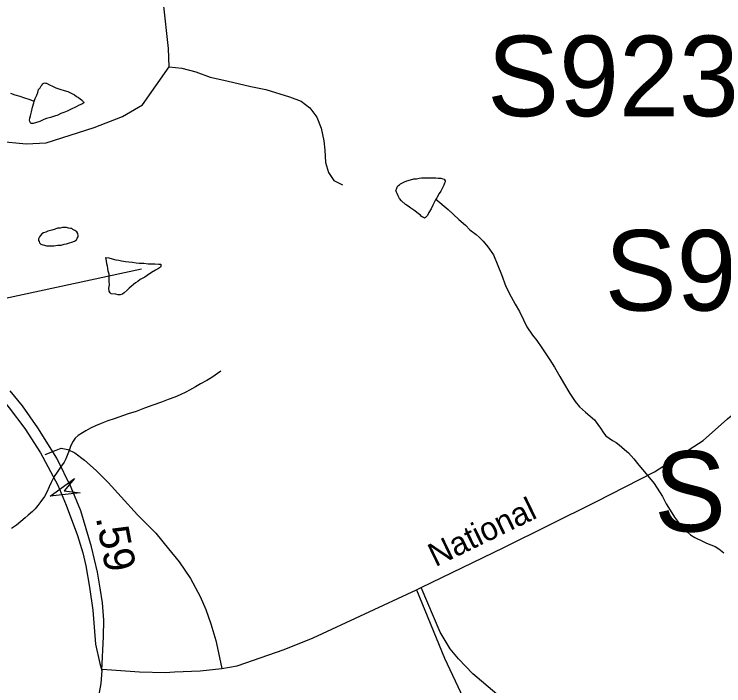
# Model space of a CAD drawing. Extents: x 2001466 to 2224147, y 644118 to 847247.
# Drawn here: x 2059996 to 2062885, y 765977 to 768713 of the extents above; entities that cross this region are included whole.
import ezdxf

# ---------------------------------------------------------------- set-up
doc = ezdxf.new("R2010")
doc.units = 0
for name, color, linetype in [('Exist Hydrographic Misc Water Feature', 7, 'Continuous'), ('Exist Road Non-System Type 51', 7, 'Continuous'), ('Exist Road Non-System Type 51 Label', 7, 'Continuous'), ('Exist Road Primary Interstate Structure Ovrhead Sign Attributed CELL', 7, 'Continuous'), ('Exist Road Primary Interstate Structure Ovrhead Sign Number Label', 7, 'Continuous'), ('Exist Road Secondary Mileage Hundredths English Label', 7, 'Continuous'), ('Exist Road Secondary Type 51 Attributed', 7, 'Continuous'), ('Exist Road Secondary Type 51 Divided Attributed', 7, 'Continuous')]:
    doc.layers.add(name, color=color, linetype=linetype)

msp = doc.modelspace()

# ---------------------------------------------------------------- linework, layer by layer
at = {"layer": 'Exist Hydrographic Misc Water Feature'}
for points in [[(2060078.1, 768357.3), (2060082.2, 768369.3), (2060088.6, 768383.3), (2060092.3, 768393.3), (2060095.9, 768405.3), (2060102.3, 768413.3), (2060106.2, 768421.2), (2060110.3, 768425.5), (2060112.3, 768429.2), (2060116.5, 768431.4), (2060120.1, 768433.3), (2060124, 768431.5), (2060128.3, 768431.2), (2060140, 768425.4), (2060152.3, 768419.5), (2060166.1, 768413.3), (2060182.3, 768407.7), (2060200.3, 768401.7), (2060214.1, 768397.5), (2060228.4, 768391.3), (2060234.2, 768387.6), (2060241.9, 768383.6), (2060250.3, 768377.5), (2060258.6, 768373.4), (2060264.3, 768367.6), (2060270.4, 768363.4), (2060278.4, 768355.7), (2060280.5, 768351.8), (2060272.1, 768345.7), (2060260.4, 768341.4), (2060246.2, 768333.4), (2060228.4, 768325.6), (2060212.2, 768317.5), (2060198.5, 768311.5), (2060186.8, 768307.5), (2060174.3, 768301.3), (2060160.3, 768297.3), (2060144.5, 768291.2), (2060128.5, 768287.6), (2060116.5, 768283.4), (2060100.7, 768275.2), (2060074.2, 768267.4), (2060070.3, 768267.2), (2060064.4, 768267.3), (2060060.3, 768275.3), (2060058.2, 768281.2), (2060060.5, 768289.4), (2060062.5, 768299.2), (2060066.4, 768315.2), (2060070.3, 768333.3), (2060076.5, 768351.5), (2060078.1, 768357.3)], [(2060078.1, 768357.3), (2060062.1, 768363.4), (2060036.3, 768371.4), (2060020.3, 768377), (2060000.4, 768383.3), (2059982.3, 768388.9)], [(2061713, 767958.5), (2061704.8, 767942.3), (2061700.9, 767934.4), (2061693.1, 767920.2), (2061684.9, 767904.3), (2061678.9, 767892.2), (2061671, 767884.1), (2061667.1, 767882.3), (2061662.7, 767884.2), (2061658.9, 767886.4), (2061655, 767888.2), (2061650.9, 767894.1), (2061640.8, 767900.1), (2061628.9, 767910), (2061622.8, 767914.2), (2061610.9, 767922.1), (2061600.8, 767930), (2061588.9, 767937.9), (2061572.9, 767952.1), (2061564.7, 767961.9), (2061558.8, 767972.1), (2061555.1, 767982), (2061553, 767988), (2061550.6, 767994.1), (2061552.4, 767999.9), (2061554.7, 768008.1), (2061558.6, 768013.9), (2061564.7, 768017.9), (2061568.8, 768022.1), (2061576.8, 768026.2), (2061584.6, 768030.3), (2061594.7, 768034), (2061609, 768038), (2061622.8, 768042.3), (2061634.7, 768042.2), (2061644.9, 768044.3), (2061655, 768046), (2061666.8, 768046.2), (2061678.3, 768046.5), (2061684.7, 768046.3), (2061692.9, 768046.3), (2061700.9, 768046.3), (2061712.8, 768046.2), (2061722.6, 768044.3), (2061732.9, 768044.3), (2061740.7, 768042.3), (2061746.6, 768040.6), (2061750.7, 768034.3), (2061750.9, 768030.2), (2061748.7, 768024.5), (2061744.8, 768016.5), (2061740.9, 768008.2), (2061737, 768000.3), (2061732.7, 767992.4), (2061726.7, 767982.3), (2061716.9, 767964.4), (2061713, 767958.5)], [(2061713, 767958.5), (2061763, 767916.4), (2061806.9, 767876.5), (2061833.1, 767852.6), (2061850.8, 767834.5), (2061876.8, 767814.8), (2061889.3, 767804.8), (2061905.3, 767788.6), (2061925, 767764.9), (2061947, 767732.7), (2061965.2, 767689), (2061979.6, 767652.8), (2061997.6, 767602.9), (2062019.5, 767561.1), (2062035.7, 767531.1), (2062053.8, 767501.1), (2062069.8, 767467.1), (2062083.7, 767439), (2062105.7, 767405.2), (2062123.7, 767383), (2062143.8, 767353.2), (2062176.2, 767305.3), (2062195.9, 767275.5), (2062218, 767237.3), (2062232.4, 767211.2), (2062258.2, 767167.5), (2062280.2, 767135.4), (2062298.2, 767113.6), (2062322.4, 767091.6), (2062340.7, 767075.5), (2062358.5, 767059.8), (2062372.4, 767041.5), (2062382.5, 767025.7), (2062394.8, 767007.6), (2062404.2, 766995.7), (2062418.8, 766985.7), (2062432.5, 766976), (2062446.5, 766967.8), (2062458.8, 766957.8), (2062480.7, 766939.9), (2062496.7, 766926.1), (2062518.6, 766902), (2062538.5, 766875.9), (2062568.7, 766840.1), (2062600.9, 766800.4), (2062634.9, 766748.1), (2062650.9, 766718.1), (2062666.9, 766692.1), (2062684.7, 766664.3), (2062701.1, 766642.3), (2062723.1, 766618.3), (2062737, 766602.4), (2062749.3, 766592.4), (2062767.4, 766580.4), (2062798.9, 766566.7), (2062815.1, 766558.5), (2062849.4, 766544.8), (2062865, 766534.7), (2062885.3, 766518.7)], [(2060149.5, 767833.3), (2060133.5, 767829.3), (2060125.1, 767825.3), (2060115.6, 767821.4), (2060109.3, 767817.5), (2060103.3, 767811.5), (2060099.2, 767805.2), (2060095.3, 767797.3), (2060095.1, 767791.2), (2060097.6, 767787.2), (2060099.4, 767781.3), (2060105.4, 767775.5), (2060113.6, 767773.4), (2060119.5, 767771.3), (2060127.7, 767769.3), (2060137.4, 767769.4), (2060147.2, 767769.5), (2060157.5, 767769.6), (2060173.5, 767771.6), (2060187.6, 767771.5), (2060199.3, 767775.4), (2060209.3, 767777.6), (2060221.6, 767781.8), (2060231.3, 767783.6), (2060241.3, 767787.7), (2060249.5, 767793.8), (2060253.4, 767799.7), (2060257.3, 767805.6), (2060257.1, 767811.7), (2060255.5, 767819.7), (2060251.4, 767825.6), (2060243, 767831.7), (2060235.2, 767835.7), (2060231.3, 767839.6), (2060225.3, 767839.7), (2060217.5, 767841.7), (2060209.3, 767843.7), (2060201.3, 767843.7), (2060193.1, 767843.7), (2060183.5, 767841.5), (2060173.3, 767841.5), (2060163.2, 767837.3), (2060149.5, 767833.3)], [(2060514, 767674.6), (2059890.1, 767539.7), (2059573.1, 767565.9), (2059322.9, 767515.2), (2058815, 767647), (2058634.5, 767791.5)], [(2060383.4, 767653.8), (2060379.5, 767665.8), (2060377.7, 767677.8), (2060375.6, 767685.8), (2060373.4, 767695.9), (2060371.5, 767707.9), (2060369.7, 767722), (2060381.6, 767719.8), (2060395.5, 767716.1), (2060409.7, 767711.9), (2060421.8, 767710.1), (2060433.7, 767707.9), (2060449.5, 767705.9), (2060463.6, 767704.1), (2060477.8, 767702), (2060493.5, 767700), (2060505.6, 767698.2), (2060523.5, 767698.3), (2060541.3, 767696.4), (2060549.5, 767696.4), (2060569.4, 767696.2), (2060585.2, 767694.2), (2060589.5, 767694.4), (2060593.2, 767694.2), (2060593.2, 767686.5), (2060591.8, 767682.3), (2060583.6, 767676.2), (2060571.5, 767670.4), (2060555.7, 767660.1), (2060537.6, 767648.3), (2060527.6, 767642.1), (2060517.7, 767636.3), (2060509.5, 767632.3), (2060499.5, 767624.1), (2060489.6, 767618.2), (2060463.8, 767596.2), (2060455.8, 767588.1), (2060443.9, 767578.1), (2060437.8, 767572.1), (2060427.7, 767570), (2060419.5, 767570), (2060409.7, 767571.9), (2060391.8, 767573.9), (2060387.7, 767578.1), (2060383.6, 767584), (2060381.8, 767596.1), (2060383.8, 767610), (2060383.4, 767623.8), (2060383.6, 767638), (2060383.4, 767653.8)], [(2060838.2, 767258.7), (2060800.3, 767232.8), (2060780.4, 767220.8), (2060754.4, 767206.9), (2060734.5, 767194.5), (2060710.5, 767180.7), (2060694.7, 767172.5), (2060672.6, 767162.5), (2060650.4, 767152.5), (2060622.5, 767142.5), (2060596.5, 767132.2), (2060560.6, 767120.3), (2060526.8, 767108.4), (2060492.5, 767094.1), (2060460.5, 767084.3), (2060402.9, 767063.9), (2060376.9, 767056.1), (2060350.8, 767045.8), (2060326.8, 767036.1), (2060306.7, 767025.7), (2060288.5, 767015.9), (2060275, 767007.8), (2060256.7, 766996), (2060244.8, 766985.6), (2060237, 766973.8), (2060226.8, 766955.9), (2060221, 766939.7), (2060215.1, 766921.6), (2060207.1, 766901.7), (2060199.3, 766887.9), (2060185.1, 766867.7), (2060171.2, 766847.5), (2060158.9, 766829.5), (2060147.2, 766805.7), (2060139.2, 766787.8), (2060129.2, 766765.4), (2060119.3, 766747.5), (2060105.4, 766727.6), (2060093.3, 766711.6), (2060081.2, 766697.6), (2060071.5, 766687.3), (2060053.5, 766671.4), (2060041.2, 766661.5), (2060023.8, 766645.5), (2060005.5, 766631.2), (2059985.4, 766617.3)]]:
    msp.add_lwpolyline(points, dxfattribs=at)
at = {"layer": 'Exist Road Non-System Type 51'}
for p, q in [((2061633.8, 766367.7), (2061653.2, 766377.3)), ((2060841.4, 766047.8), (2060903.4, 766058.7))]:
    msp.add_line(p, q, dxfattribs=at)
for points in [[(2061653.2, 766377.3), (2061989.6, 766540.1), (2062363.7, 766726.1), (2062602.6, 766848.7), (2062801, 766975.5), (2062900.2, 767064.3), (2063067, 767199.6), (2063206.7, 767343.3), (2063323.9, 767512.4), (2063490.7, 767770.3), (2064018.2, 768590.4), (2064117.3, 768755.3), (2064390.1, 769220.3), (2064606.4, 769579.6), (2064741.7, 769786.8), (2064831.8, 769888.3), (2064940, 769981.3), (2064986.8, 770011.9), (2065024, 770029.9), (2065065.7, 770036.2), (2065127.7, 770038.3)], [(2060626.8, 768498.2), (2060624.8, 768573.4), (2060604.5, 768757.9), (2060576.9, 768970.4), (2060551.5, 769097), (2060531.5, 769197.4)], [(2059282.9, 767838.2), (2059369.4, 767923.1), (2059494.5, 768074.5), (2059537.4, 768119.6), (2059598.5, 768170.4), (2059628.9, 768189.8), (2059662.6, 768200.6), (2059714.8, 768205.8), (2059759.1, 768208.4), (2059826.9, 768211), (2059881.7, 768203.2), (2059931.3, 768195.4), (2060045.6, 768184.9), (2060127.1, 768188), (2060322.1, 768251), (2060437.4, 768295.6), (2060518.8, 768343.3), (2060626.8, 768498.2)], [(2060626.8, 768498.2), (2060678.9, 768493), (2060736.3, 768477.3), (2060794.4, 768456), (2060862, 768440.6), (2060959.6, 768418.6), (2061021.3, 768405.3), (2061116.7, 768375.4), (2061164.4, 768358.4), (2061199.8, 768331.7), (2061229, 768293.1), (2061246.1, 768248.7), (2061257.1, 768196.5), (2061260.3, 768158.4), (2061263.3, 768108.4), (2061276.4, 768068.1), (2061297.8, 768035.6), (2061333.4, 768016.9)], [(2060122.6, 766918.5), (2060167.3, 766936.7), (2060187.4, 766944.3), (2060215.3, 766939.7), (2060243, 766925.2), (2060282.4, 766896.4), (2060329.6, 766853.4), (2060378.6, 766804.4), (2060431.4, 766747.3), (2060497.9, 766673.9), (2060572.3, 766598.4), (2060625.1, 766535.3), (2060668, 766482.5), (2060714.6, 766413.5), (2060753.1, 766340.7), (2060776, 766288.2), (2060796.8, 766229.8), (2060817.4, 766161.4)], [(2061633.8, 766367.7), (2061748.7, 766089.3), (2061868.1, 765835.7), (2062107.1, 765338.9), (2062219.8, 765398.1), (2061985.3, 765903.3), (2061976.3, 765924.4), (2061960.5, 765943.5), (2061863.6, 766025.9), (2061805, 766087.2), (2061771.2, 766127.4), (2061730.6, 766195), (2061653.2, 766377.3)], [(2060903.4, 766058.7), (2061095, 766124.2), (2061213.9, 766172.8), (2061633.8, 766367.7)], [(2060817.4, 766161.4), (2060828.4, 766111.2), (2060841.4, 766047.8)], [(2060353.9, 766044.7), (2060506.2, 766033.3), (2060610.4, 766031.2), (2060648.7, 766033.3), (2060754.1, 766037.5), (2060841.4, 766047.8)]]:
    msp.add_lwpolyline(points, dxfattribs=at)
at = {"layer": 'Exist Road Primary Interstate Structure Ovrhead Sign Attributed CELL'}
msp.add_lwpolyline([(2060264.5, 766762.3), (2060143.3, 766749.5), (2060241.8, 766821.2), (2060200.2, 766771.4)], close=True, dxfattribs=at)
at = {"layer": 'Exist Road Secondary Type 51 Attributed'}
msp.add_lwpolyline([(2060353.5, 766039.6), (2060349.2, 765985.9), (2060318.9, 765826.3), (2060285.6, 765701.8), (2060247.6, 765595.5), (2060233.3, 765562.2), (2060164.5, 765412.7), (2059892.3, 764836.8)], dxfattribs=at)
at = {"layer": 'Exist Road Secondary Type 51 Divided Attributed'}
for points in [[(2059769.8, 767331.6), (2059848.7, 767254.5), (2059903.9, 767196), (2059975.5, 767109.2), (2060040.1, 767025.1), (2060103.3, 766925.8), (2060173.9, 766794.6), (2060207.4, 766712.1), (2060253.7, 766589.4), (2060276, 766518.4), (2060288.5, 766465.3), (2060303.5, 766378.5), (2060316.2, 766284.4), (2060327.5, 766146.2), (2060345.4, 766068.4), (2060353.5, 766039.6)], [(2060353.5, 766039.6), (2060360.5, 766178.3), (2060361.5, 766244.5), (2060355.2, 766315.4), (2060347, 766374.8), (2060335.1, 766440), (2060311, 766543.3), (2060267.6, 766689.5), (2060228.9, 766784.1), (2060169.5, 766904.1), (2060092.5, 767027.8), (2060030.2, 767117.4), (2059979.7, 767179)]]:
    msp.add_lwpolyline(points, dxfattribs=at)

# ---------------------------------------------------------------- texts
at = {"layer": 'Exist Road Non-System Type 51 Label'}
msp.add_text('National', height=95, rotation=25.8184, dxfattribs=at).set_placement((2061711, 766460))
at = {"layer": 'Exist Road Primary Interstate Structure Ovrhead Sign Number Label'}
for s, p in [('S923', (2061921.8, 768297)), ('S922', (2062400.1, 767505.3)), ('S921', (2062601.1, 766605.2))]:
    msp.add_text(s, height=328.08, dxfattribs=at).set_placement(p)
at = {"layer": 'Exist Road Secondary Mileage Hundredths English Label'}
msp.add_text('.59', height=125, rotation=280.5889, dxfattribs=at).set_placement((2060328.3, 766662.3))

doc.saveas('drawing.dxf')
